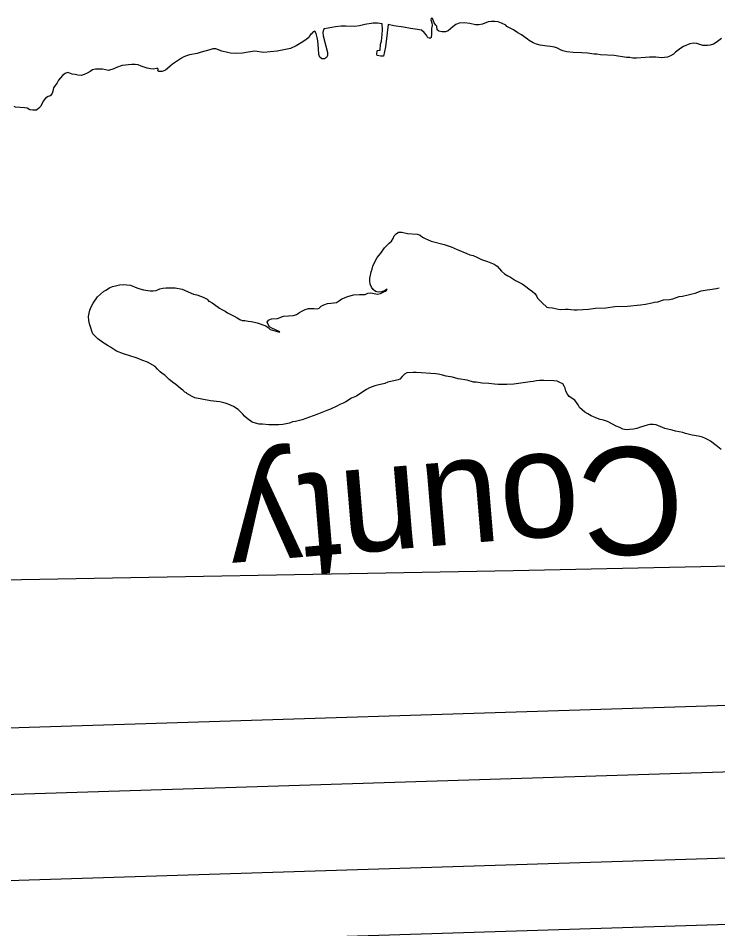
# Model space of a CAD drawing. Extents: x 2308163 to 2335412, y -96774 to 127732.
# Drawn here: x 2326024.5 to 2326103.5, y 122868.7 to 122971.6 of the extents above; entities that cross this region are included whole.
import ezdxf

# ---------------------------------------------------------------- set-up
doc = ezdxf.new("R2010")
doc.units = 0
for name, color, linetype in [('Old_Level_1', 7, 'Continuous'), ('Old_Level_19', 7, 'Continuous'), ('Old_Level_52', 7, 'Continuous'), ('Old_Level_60', 7, 'Continuous'), ('Old_Level_61', 7, 'Continuous'), ('Sheet Title CELL', 7, 'Continuous')]:
    doc.layers.add(name, color=color, linetype=linetype)

msp = doc.modelspace()

# ---------------------------------------------------------------- linework, layer by layer
at = {"layer": 'Old_Level_1'}
msp.add_line((2325967.46, 122889.61), (2326461.32, 122905.17), dxfattribs=at)
msp.add_lwpolyline([(2325967.7, 122882.11), (2326461.55, 122897.68)], dxfattribs=at)
at = {"layer": 'Old_Level_52'}
msp.add_lwpolyline([(2325951.57, 122898.68), (2325973.75, 122906.28), (2326018.61, 122908.02), (2326080.35, 122909.16), (2326142.14, 122910.5), (2326204.06, 122911.8), (2326234.83, 122913.14), (2326276.91, 122915.22), (2326431.59, 122921.53), (2326484.05, 122921.69)], dxfattribs=at)
at = {"layer": 'Old_Level_60'}
for points in [[(2326102.29, 122968.5), (2326101.79, 122968.51), (2326101.12, 122968.73), (2326100.74, 122968.76), (2326100.32, 122968.7), (2326099.61, 122968.41), (2326099.28, 122968.21), (2326099, 122967.97), (2326098.7, 122967.75), (2326098.46, 122967.53), (2326098.12, 122967.34), (2326097.79, 122967.21), (2326097.45, 122967.15), (2326097.14, 122967.13), (2326096.47, 122967.2), (2326095.74, 122967.2), (2326095.31, 122967.15), (2326094.29, 122967.07), (2326093.88, 122967.08), (2326093.55, 122967.14), (2326093.16, 122967.15), (2326091.78, 122967.37), (2326090.23, 122967.47), (2326089.82, 122967.52), (2326089.5, 122967.53), (2326088.74, 122967.64), (2326088.11, 122967.7), (2326087.12, 122967.71), (2326086.43, 122967.78), (2326085.98, 122967.92), (2326085.69, 122968.03), (2326085.38, 122968.22), (2326085.01, 122968.33), (2326084.56, 122968.41), (2326084.18, 122968.43), (2326083.4, 122968.55), (2326082.98, 122968.66), (2326082.62, 122968.8), (2326082.16, 122969.07), (2326081.98, 122969.24), (2326081.29, 122969.73), (2326080.88, 122969.96), (2326080.39, 122970.27), (2326079.64, 122970.66), (2326079.52, 122970.81), (2326079.03, 122971.05), (2326078.66, 122971.18), (2326078.3, 122971.23), (2326077.9, 122971.23), (2326077.53, 122971.18), (2326076.88, 122970.92), (2326076.47, 122970.84), (2326076.12, 122970.86), (2326075.45, 122970.99), (2326074.84, 122971.06), (2326074.24, 122971.02), (2326073.9, 122970.87), (2326073.53, 122970.64), (2326073.01, 122970.18), (2326072.73, 122970.07), (2326072.29, 122970.05), (2326071.98, 122970.12), (2326071.79, 122970.27), (2326071.75, 122970.7), (2326071.64, 122970.83), (2326071.42, 122971.06), (2326071.29, 122971.49), (2326071.23, 122971.58), (2326071.15, 122971.6), (2326071.1, 122971.55), (2326071.07, 122971.4), (2326071.16, 122971.08), (2326071.21, 122970.78), (2326071.15, 122970.45), (2326071.15, 122969.8), (2326071.1, 122969.47), (2326071.04, 122969.36), (2326070.87, 122969.33), (2326070.72, 122969.39), (2326070.57, 122969.68), (2326070.32, 122969.97), (2326069.99, 122970.25), (2326069.57, 122970.34), (2326068.77, 122970.42), (2326067.97, 122970.58), (2326066.88, 122970.75), (2326066.25, 122970.87), (2326065.93, 122968.35), (2326065.73, 122967.31), (2326065.41, 122967.31), (2326064.99, 122967.39), (2326064.97, 122967.54), (2326064.99, 122967.9), (2326065.05, 122967.96), (2326065.35, 122967.99), (2326065.38, 122968.66), (2326065.47, 122969), (2326065.56, 122969.74), (2326065.59, 122970.28), (2326065.58, 122970.98)], [(2326065.58, 122970.98), (2326065.05, 122971.04), (2326064.53, 122971.02), (2326063.6, 122970.88), (2326063, 122970.74), (2326062.45, 122970.66), (2326061.44, 122970.69), (2326060.92, 122970.69), (2326060.3, 122970.62), (2326059.05, 122970.41), (2326058.95, 122970.33), (2326058.85, 122970), (2326058.88, 122969.61), (2326059.37, 122967.74), (2326059.37, 122967.37), (2326059.27, 122967.14), (2326059.04, 122967.02), (2326058.76, 122967.02), (2326058.51, 122967.19), (2326058.39, 122967.49), (2326058.38, 122968.17), (2326058.3, 122969.04), (2326058.22, 122969.42), (2326058.1, 122969.88), (2326057.95, 122970.15), (2326057.77, 122970.04), (2326057.51, 122969.76), (2326057.5, 122969.83), (2326057.45, 122969.76), (2326057.26, 122969.43), (2326056.99, 122969.18), (2326056.73, 122969), (2326056.4, 122968.83), (2326055.86, 122968.48), (2326055.19, 122968.19), (2326054.46, 122968.01), (2326053.69, 122967.88), (2326052.93, 122967.78), (2326052.2, 122967.74), (2326051.18, 122967.86), (2326050.43, 122967.75), (2326049.8, 122967.63), (2326049.14, 122967.61), (2326048.44, 122967.65), (2326048.11, 122967.71), (2326047.47, 122967.88), (2326046.78, 122968.12), (2326046.45, 122968.12), (2326046.09, 122968.04), (2326045.12, 122967.76), (2326044.68, 122967.61), (2326043.8, 122967.45), (2326043.46, 122967.36), (2326043.15, 122967.22), (2326042.88, 122967.07), (2326042.55, 122966.84), (2326041.89, 122966.41), (2326041.6, 122966.17), (2326041.33, 122965.91), (2326041.08, 122965.73), (2326040.73, 122965.59), (2326040.35, 122965.57), (2326040.23, 122965.63), (2326040.27, 122965.8), (2326040.23, 122965.92), (2326040.09, 122965.91), (2326039.75, 122965.85), (2326039.4, 122965.87), (2326039.02, 122965.96), (2326038.33, 122966.17), (2326038.01, 122966.31), (2326037.68, 122966.38), (2326037.3, 122966.38), (2326036.19, 122966.24), (2326035.54, 122966.03), (2326035.26, 122965.89), (2326034.66, 122965.67), (2326033.96, 122965.83), (2326033.19, 122965.84), (2326032.86, 122965.77), (2326032.57, 122965.56), (2326032.25, 122965.37), (2326031.89, 122965.25), (2326031.57, 122965.11), (2326031.2, 122965.15), (2326030.87, 122965.25), (2326030.55, 122965.26), (2326030.17, 122965.43), (2326030.02, 122965.45), (2326029.77, 122965.35), (2326029.47, 122965.11), (2326029.02, 122964.61), (2326028.85, 122964.28), (2326028.63, 122964), (2326028.45, 122963.71), (2326028.37, 122963.36), (2326028.27, 122963.07), (2326028.08, 122962.81), (2326027.84, 122962.76), (2326027.53, 122962.54)], [(2326103.89, 122969.3), (2326103.29, 122968.84), (2326102.99, 122968.68), (2326102.62, 122968.55), (2326102.29, 122968.5)], [(2326027.53, 122962.54), (2326027.28, 122962.23), (2326026.99, 122961.67), (2326026.8, 122961.41), (2326026.52, 122961.22), (2326026.12, 122961.21), (2326025.77, 122961.24), (2326025.47, 122961.41), (2326025.19, 122961.48), (2326024.14, 122961.55), (2326023.98, 122961.6)]]:
    msp.add_lwpolyline(points, dxfattribs=at)
at = {"layer": 'Old_Level_61'}
for points in [[(2326065.21, 122944.81), (2326065.41, 122945.05), (2326065.83, 122945.64), (2326066.34, 122946.17), (2326066.6, 122946.38), (2326066.81, 122946.69), (2326066.93, 122946.98), (2326067.15, 122947.23), (2326067.42, 122947.41), (2326067.79, 122947.4), (2326068.42, 122947.27), (2326069.51, 122947.2), (2326069.86, 122947.06), (2326070.13, 122946.83), (2326070.43, 122946.69), (2326071.11, 122946.4), (2326072.56, 122946.02), (2326073.35, 122945.75), (2326074.02, 122945.45), (2326075.13, 122945), (2326075.48, 122944.86), (2326075.83, 122944.76), (2326076.17, 122944.62), (2326076.78, 122944.31), (2326077.46, 122944.1), (2326078.21, 122943.79), (2326078.54, 122943.58), (2326079.03, 122943.02), (2326079.37, 122942.7), (2326079.74, 122942.49), (2326080.05, 122942.33), (2326080.64, 122941.96), (2326081.36, 122941.57), (2326081.65, 122941.38), (2326082.27, 122940.88), (2326082.53, 122940.7), (2326082.79, 122940.46), (2326082.98, 122940.22), (2326083.12, 122939.96), (2326083.63, 122939.43), (2326084.16, 122938.94), (2326084.36, 122938.88), (2326084.79, 122938.84), (2326085.45, 122938.69), (2326085.76, 122938.66), (2326086.22, 122938.69), (2326086.57, 122938.7), (2326086.89, 122938.68), (2326087.26, 122938.63), (2326087.58, 122938.63), (2326088.87, 122938.71), (2326089.67, 122938.81), (2326090.82, 122938.87), (2326091.83, 122939), (2326093.29, 122939.05), (2326094.74, 122939.19), (2326095.29, 122939.27), (2326096.01, 122939.44), (2326096.33, 122939.5), (2326096.69, 122939.54), (2326097.35, 122939.76), (2326098.03, 122939.78), (2326098.4, 122939.87), (2326099.1, 122940.12), (2326099.49, 122940.18), (2326100.13, 122940.33), (2326100.56, 122940.45), (2326100.93, 122940.53), (2326101.59, 122940.76), (2326102.27, 122940.91), (2326102.58, 122940.94), (2326103.31, 122941.04), (2326103.63, 122941.13)], [(2326052.44, 122936.81), (2326052.69, 122936.62), (2326052.92, 122936.42), (2326053.95, 122936.1), (2326054.02, 122936.13), (2326053.11, 122936.54), (2326052.84, 122936.72), (2326052.63, 122937.06), (2326052.57, 122937.25), (2326052.72, 122937.47), (2326053.08, 122937.6), (2326053.74, 122937.65), (2326054.42, 122937.91), (2326055.53, 122937.99), (2326055.9, 122938.09), (2326056.23, 122938.33), (2326056.5, 122938.48), (2326056.85, 122938.66), (2326057.23, 122938.78), (2326057.89, 122938.78), (2326058.24, 122938.76), (2326058.45, 122938.81), (2326058.68, 122939.03), (2326058.97, 122939.2), (2326059.37, 122939.33), (2326059.77, 122939.4), (2326060.1, 122939.41), (2326060.42, 122939.45), (2326060.73, 122939.7), (2326061.01, 122939.89), (2326061.67, 122940.12), (2326062.34, 122940.31), (2326063, 122940.37), (2326063.65, 122940.36), (2326063.94, 122940.51), (2326064.28, 122940.57), (2326065.02, 122940.42), (2326065.36, 122940.46), (2326065.68, 122940.61), (2326066, 122940.79), (2326066.12, 122940.96), (2326065.83, 122940.79), (2326065.49, 122940.66), (2326065.12, 122940.63), (2326064.82, 122940.69), (2326064.56, 122940.92), (2326064.35, 122941.21), (2326064.21, 122941.53), (2326064.18, 122941.91), (2326064.18, 122942.22), (2326064.23, 122942.56), (2326064.31, 122942.93), (2326064.44, 122943.22), (2326064.52, 122943.58), (2326064.65, 122943.89), (2326065, 122944.53), (2326065.21, 122944.81)], [(2326053.89, 122925.64), (2326052.76, 122925.62), (2326052.05, 122925.69), (2326051.67, 122925.69), (2326051.26, 122925.8), (2326050.88, 122925.95), (2326050.31, 122926.35), (2326050.03, 122926.62), (2326049.83, 122926.85), (2326049.31, 122927.35), (2326048.76, 122927.69), (2326048.16, 122927.96), (2326047.84, 122928.07), (2326047.54, 122928.16), (2326047.23, 122928.22), (2326046.85, 122928.28), (2326046.54, 122928.3), (2326046.16, 122928.36), (2326044.39, 122928.69), (2326044.11, 122928.82), (2326043.51, 122929.19), (2326043.47, 122929.26), (2326043.29, 122929.34), (2326043.03, 122929.56), (2326042.77, 122929.73), (2326042.2, 122930.24), (2326042.03, 122930.35), (2326041.52, 122930.76), (2326041.01, 122931.24), (2326040.73, 122931.43), (2326040.49, 122931.63), (2326040.2, 122931.91), (2326039.93, 122932.24), (2326039.05, 122932.7), (2326038.42, 122932.94), (2326038.08, 122933.1), (2326037.76, 122933.22), (2326036.35, 122933.67), (2326035.55, 122933.96), (2326034.89, 122934.42), (2326034.61, 122934.56), (2326034.02, 122934.93), (2326033.43, 122935.35), (2326032.9, 122935.91), (2326032.75, 122936.21), (2326032.65, 122936.59), (2326032.49, 122937.06), (2326032.43, 122937.42), (2326032.41, 122937.88), (2326032.46, 122938.24), (2326032.56, 122938.58), (2326032.7, 122938.96), (2326032.91, 122939.38), (2326033.42, 122940.1), (2326033.74, 122940.39), (2326034.1, 122940.69), (2326034.36, 122940.86), (2326034.77, 122941.11), (2326035.11, 122941.25), (2326035.45, 122941.36), (2326035.88, 122941.45), (2326036.34, 122941.49), (2326036.74, 122941.47), (2326037.13, 122941.41), (2326037.87, 122941.12), (2326038.19, 122941.01), (2326038.62, 122940.91), (2326039.35, 122940.78), (2326039.68, 122940.78), (2326040.03, 122940.82), (2326040.44, 122940.99), (2326040.77, 122941.08), (2326041.15, 122941.1), (2326041.57, 122941.12), (2326042.19, 122941.1), (2326042.96, 122940.98), (2326044.24, 122940.4), (2326044.64, 122940.31), (2326045.14, 122940.15), (2326045.43, 122940.03), (2326045.78, 122939.83), (2326046.03, 122939.54), (2326046.01, 122939.61), (2326046.37, 122939.44), (2326046.62, 122939.22), (2326047.18, 122938.83), (2326047.47, 122938.65), (2326047.81, 122938.48), (2326048.1, 122938.28), (2326048.86, 122937.9), (2326049.17, 122937.73), (2326049.49, 122937.52), (2326049.73, 122937.41), (2326050.06, 122937.41), (2326050.44, 122937.36), (2326050.75, 122937.3), (2326051.13, 122937.25), (2326051.43, 122937.17), (2326052.44, 122936.81)], [(2326103.84, 122922.84), (2326103.3, 122923.3), (2326102.66, 122923.78), (2326102.37, 122923.95), (2326102.01, 122924.13), (2326101.64, 122924.27), (2326101.25, 122924.36), (2326100.56, 122924.47), (2326099.83, 122924.65), (2326099.52, 122924.76), (2326099.12, 122924.85), (2326098.69, 122924.92), (2326098.31, 122925.03), (2326097.5, 122925.21), (2326096.51, 122925.62), (2326096.18, 122925.68), (2326095.8, 122925.65), (2326095.5, 122925.58), (2326094.74, 122925.36), (2326094.34, 122925.21), (2326093.96, 122925.14), (2326093.5, 122925.09), (2326093.11, 122925.08), (2326092.74, 122925.14), (2326092.41, 122925.34), (2326092, 122925.49), (2326091.65, 122925.68), (2326091, 122925.99), (2326090.56, 122926.14), (2326090.2, 122926.22), (2326089.88, 122926.34), (2326089.15, 122926.65), (2326088.8, 122926.89), (2326088.47, 122927.07), (2326088.15, 122927.31), (2326087.86, 122927.59), (2326087.69, 122927.9), (2326087.31, 122928.41), (2326086.7, 122928.85), (2326086.48, 122929.11), (2326086.3, 122929.44), (2326086.24, 122929.78), (2326086.13, 122930), (2326085.95, 122930.25), (2326085.64, 122930.41), (2326085.31, 122930.55), (2326084.95, 122930.59), (2326083.82, 122930.66), (2326083.34, 122930.63), (2326082.98, 122930.59), (2326082.6, 122930.51), (2326082.26, 122930.48), (2326080.44, 122930.23), (2326079.66, 122930.18), (2326078.66, 122930.2), (2326078.25, 122930.22), (2326077.6, 122930.29), (2326076.85, 122930.34), (2326076.19, 122930.44), (2326075.88, 122930.47), (2326075.15, 122930.69), (2326074.16, 122930.83), (2326073.52, 122931), (2326072.8, 122931.13), (2326072.39, 122931.26), (2326071.94, 122931.35), (2326071.64, 122931.38), (2326069.42, 122931.53), (2326069.06, 122931.54), (2326068.36, 122931.52), (2326068.09, 122931.37), (2326067.82, 122931.11), (2326067.56, 122930.81), (2326067.38, 122930.72), (2326066.21, 122930.44), (2326065.87, 122930.32), (2326065.05, 122930.11), (2326064.72, 122930.05), (2326064.44, 122929.91), (2326064.14, 122929.82), (2326063.79, 122929.64), (2326063.48, 122929.45), (2326062.67, 122928.87), (2326062.09, 122928.63), (2326061.45, 122928.23), (2326061.17, 122928.08), (2326060.77, 122927.92), (2326060.5, 122927.77), (2326059.73, 122927.39), (2326059.33, 122927.25), (2326058.19, 122926.79), (2326056.53, 122926.2), (2326055.79, 122926.02), (2326055.42, 122925.96), (2326055.11, 122925.82), (2326054.34, 122925.67), (2326053.89, 122925.64)]]:
    msp.add_lwpolyline(points, dxfattribs=at)
at = {"layer": 'Sheet Title CELL'}
for p, q in [((2327432.54, 122910.99), (2325903.29, 122862.8)), ((2327154.94, 122909.74), (2325903.06, 122870.3))]:
    msp.add_line(p, q, dxfattribs=at)

# ---------------------------------------------------------------- texts
at = {"layer": 'Old_Level_19'}
msp.add_text('County', height=12.145, rotation=184.7762, dxfattribs=at).set_placement((2326099.11, 122923.6))

doc.saveas('drawing.dxf')
